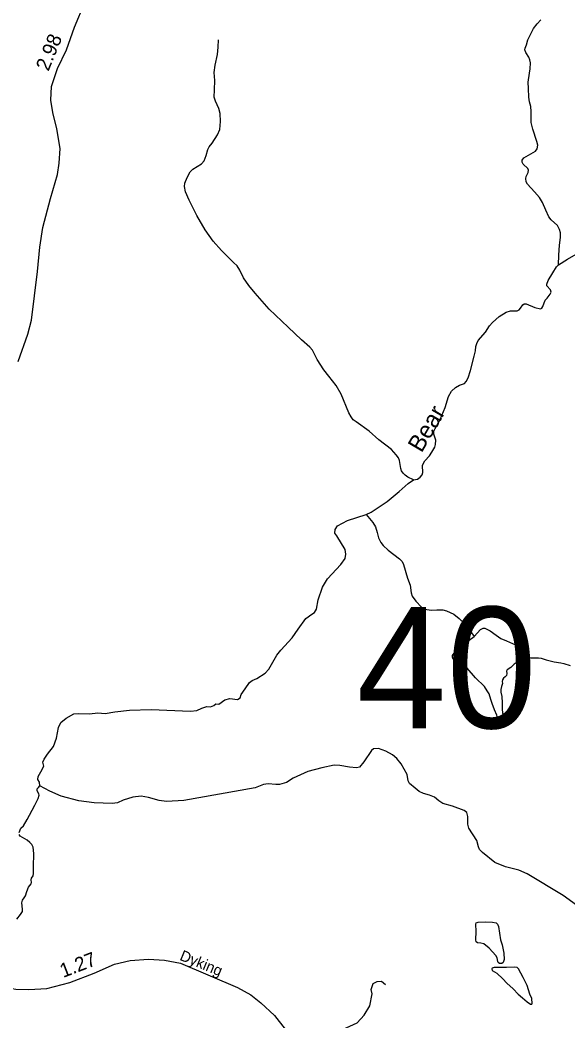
# Model space of a CAD drawing. Extents: x 2126262 to 2293712, y 749403 to 919119.
# Drawn here: x 2202016 to 2206838, y 867756 to 876562 of the extents above; entities that cross this region are included whole.
import ezdxf

# ---------------------------------------------------------------- set-up
doc = ezdxf.new("R2010")
doc.units = 0
for name, color, linetype in [('Exist Hydrographic Creek Single Shore', 7, 'Continuous'), ('Exist Hydrographic Creek Single Shore Label', 7, 'Continuous'), ('Exist Hydrographic Misc Water Feature', 7, 'Continuous'), ('Exist Hydrographic Pond Under 1500 Sq Ft', 7, 'Continuous'), ('Exist Road Non-System Type 51', 7, 'Continuous'), ('Exist Road Secondary Mileage Hundredths English Label', 7, 'Continuous'), ('Exist Road Secondary Structure Standard Bridge Number Label', 7, 'Continuous'), ('Exist Road Secondary Type 51 Attributed', 7, 'Continuous'), ('Exist Road Secondary Type 51 Label', 7, 'Continuous')]:
    doc.layers.add(name, color=color, linetype=linetype)

msp = doc.modelspace()

# ---------------------------------------------------------------- linework, layer by layer
at = {"layer": 'Exist Hydrographic Creek Single Shore'}
for points in [[(2206754.5, 874407.3), (2206832.2, 874457.6), (2206929.7, 874513.5)], [(2205478.9, 872517.9), (2205513.1, 872522.4), (2205538.3, 872538.8), (2205554.7, 872560.7), (2205560.2, 872581.5), (2205559.1, 872643.9), (2205565.7, 872662.6), (2205578.8, 872683.4), (2205619.3, 872728.3), (2205641.2, 872758.9), (2205666.4, 872803.8), (2205672.9, 872826.8), (2205674, 872866.7), (2205657.6, 872919.3), (2205656.5, 872944.5), (2205669.7, 872968.5), (2205713.4, 873047.4), (2205756.1, 873153.6), (2205786.8, 873248.4), (2205811.9, 873296.5), (2205847, 873328.3), (2205883.1, 873349.1), (2205925.8, 873365.5), (2205942.2, 873382), (2205958.6, 873414.8), (2205979.4, 873478.3), (2206012.9, 873604.7), (2206022.7, 873650.7), (2206027.1, 873690.1), (2206034.8, 873717.5), (2206047.9, 873742.7), (2206111.4, 873817.2), (2206146.4, 873873), (2206172.7, 873900.4), (2206232.9, 873953), (2206293.7, 873990.6), (2206333.1, 874003.7), (2206391.2, 874004.8), (2206407.6, 874011.4), (2206419.6, 874027.8), (2206439.3, 874057.4), (2206452.4, 874065), (2206470, 874066.1), (2206545.5, 874033.3), (2206594.7, 874022.3), (2206609, 874027.8), (2206617.7, 874040.9), (2206637.4, 874097.9), (2206654.9, 874115.4), (2206680.1, 874150.4), (2206688.9, 874169.1), (2206684.5, 874187.7), (2206651.7, 874224.9), (2206651.7, 874237), (2206663.7, 874269.8), (2206705.3, 874337.7), (2206737, 874389.7), (2206754.5, 874407.3)], [(2205061.8, 872212), (2205105.7, 872232.5), (2205245.7, 872325.6), (2205353, 872415.4), (2205431.8, 872485), (2205478.9, 872517.9)], [(2202190.3, 869825.3), (2202188.1, 869855.3), (2202172.4, 869879), (2202177.1, 869907.4), (2202199.2, 869946.8), (2202224.4, 869998.9), (2202218.1, 870032.1), (2202227.6, 870058.9), (2202259.1, 870103.1), (2202311.2, 870171), (2202336.4, 870245.2), (2202353.3, 870338.3), (2202375.9, 870381), (2202421.6, 870421.1), (2202489.5, 870457.4), (2202528.9, 870462.2), (2202626.8, 870457.4), (2202701.9, 870465.3), (2202765, 870462.2), (2202851.8, 870476.4), (2202979.6, 870489), (2203170.5, 870495.3), (2203516.6, 870482.7), (2203571.9, 870487.4), (2203614.5, 870506.4), (2203660.2, 870522.1), (2203691.8, 870520.6), (2203720.2, 870530), (2203739.1, 870545.8), (2203764.4, 870544.2), (2203818, 870582.1), (2203862.2, 870593.2), (2203930, 870585.3), (2203953.7, 870599.5), (2203961.6, 870627.9), (2203996.3, 870676.9), (2204034.2, 870733.7), (2204057.8, 870751.1), (2204099.6, 870768.4), (2204172.9, 870815.5), (2204205.7, 870851.7), (2204274.7, 870972.8), (2204309.7, 871017.7), (2204410.4, 871127.2), (2204462.9, 871202.8), (2204532.5, 871297.5), (2204583.9, 871335.8), (2204606.9, 871350.1), (2204624.4, 871378.5), (2204639.7, 871461.8), (2204676.9, 871573), (2204721.8, 871646.4), (2204837.8, 871772.4), (2204876.1, 871826), (2204883.8, 871863.3), (2204878.3, 871904.9), (2204802.8, 872023.6), (2204785.3, 872048.8), (2204790.4, 872078.9), (2204810.5, 872113.4), (2204898, 872158.3), (2205061.8, 872212)], [(2202008.9, 869415.3), (2202024.7, 869451.6), (2202046.8, 869473.7), (2202079.9, 869529), (2202098.8, 869566.8), (2202147.7, 869653.2), (2202176.1, 869713.2), (2202184, 869741.6), (2202180.9, 869754.2), (2202166.7, 869781.1), (2202168.3, 869798.4), (2202179.3, 869809.5), (2202190.3, 869825.3)], [(2201986.8, 868652.3), (2202021.5, 868691.8), (2202037.3, 868718.6), (2202038.9, 868739.1), (2202031, 868794.4), (2202038.9, 868818), (2202051.5, 868840.2), (2202065.7, 868855.9), (2202075.2, 868895.4), (2202089.4, 868931.7), (2202113, 868963.3), (2202117.8, 868972.8), (2202114.6, 868998), (2202117.8, 869010.7), (2202132, 869032.8), (2202133.5, 869053.3), (2202135.1, 869113.3), (2202136.7, 869230.6), (2202130.4, 869285.8), (2202119.3, 869307.9), (2202102, 869325.3), (2202078.3, 869345.8), (2202018.4, 869382.1), (2202008.9, 869396.3)]]:
    msp.add_lwpolyline(points, dxfattribs=at)
at = {"layer": 'Exist Hydrographic Misc Water Feature'}
for points in [[(2206754.5, 874407.3), (2206757.8, 874492.8), (2206764.4, 874582.6), (2206772, 874648.3), (2206772, 874690.2), (2206763.3, 874719.8), (2206744.7, 874753.8), (2206691.1, 874804.1), (2206670.3, 874831.5), (2206644, 874888.5), (2206612.2, 874957.4), (2206588.2, 875000.2), (2206544.4, 875050.5), (2206482, 875116.7), (2206470, 875138.6), (2206467.8, 875167.1), (2206470, 875186.8), (2206488.6, 875221.8), (2206490.8, 875240.4), (2206483.1, 875256.9), (2206443.7, 875293), (2206434.9, 875310.5), (2206436, 875328.1), (2206450.3, 875351), (2206551, 875406.9), (2206567.4, 875429.9), (2206573.9, 875461.7), (2206564.1, 875492.3), (2206529.1, 875601.1), (2206513.7, 875660.2), (2206512.6, 875687.6), (2206513.7, 875757.7), (2206510.5, 875801.5), (2206498.4, 875842), (2206491.9, 875883.6), (2206489.7, 875960.3), (2206488.6, 876016.5), (2206489.7, 876036.2), (2206506.1, 876131.5), (2206507.2, 876186.2), (2206502.8, 876212.5), (2206491.9, 876236.6), (2206467.8, 876277.1), (2206459, 876300.1), (2206461.2, 876314.4), (2206473.2, 876343.9), (2206485.3, 876387.2), (2206535.6, 876486.8), (2206566.3, 876529.6), (2206600.2, 876563.5)], [(2205478.9, 872517.9), (2205429.1, 872540.9), (2205403.9, 872557.3), (2205386.4, 872576), (2205373.3, 872595.7), (2205367.8, 872617.6), (2205355.7, 872686.6), (2205347, 872709.6), (2205327.3, 872736.9), (2205283.5, 872784), (2205173, 872867.3), (2205088.7, 872945), (2204973.1, 873026.5), (2204949, 873045.1), (2204929.3, 873070.3), (2204909.6, 873106.4), (2204840.7, 873270.7), (2204798, 873347.4), (2204732.3, 873427.8), (2204689.6, 873485.8), (2204630.5, 873576.7), (2204607.5, 873622.7), (2204591.1, 873657.7), (2204567.5, 873685.1), (2204492, 873748.2), (2204375.9, 873858.8), (2204207.4, 874017.6), (2204086.4, 874158.2), (2204028.4, 874225), (2203983.6, 874292.9), (2203949.6, 874360.8), (2203925.5, 874400.3), (2203896, 874429.8), (2203789.8, 874534.2), (2203714.3, 874617.4), (2203644.3, 874716), (2203570.9, 874841.9), (2203543.6, 874900), (2203505.8, 874975.9), (2203470.8, 875049.3), (2203463.1, 875096.4), (2203467.5, 875127), (2203487.2, 875176.3), (2203512.4, 875225.6), (2203536.4, 875250.8), (2203612, 875295.7), (2203636, 875324.1), (2203654.7, 875369), (2203667.8, 875422.1), (2203680.9, 875447.2), (2203706.1, 875477.9), (2203754.3, 875552.4), (2203772.9, 875599.5), (2203780.5, 875669.6), (2203777.2, 875738.6), (2203764.1, 875784.6), (2203735.6, 875847.2), (2203725.8, 875882.2), (2203728, 875949.1), (2203729.1, 876031.2), (2203725.8, 876099.1), (2203734.6, 876163.7), (2203753.2, 876260.1), (2203760.8, 876323.6), (2203763, 876387.1)], [(2205061.8, 872212), (2205119.8, 872141.9), (2205142.8, 872102.4), (2205158.1, 872052.1), (2205170.1, 872005), (2205192, 871965.6), (2205211.7, 871938.2), (2205256.6, 871897.7), (2205355.7, 871820.7), (2205377.6, 871797.7), (2205391.9, 871771.4), (2205426.9, 871650.9), (2205447.7, 871589.6), (2205458.6, 871522.1), (2205467.4, 871492.6), (2205499.1, 871448.8), (2205548.4, 871396.2), (2205576.8, 871379.8), (2205632.7, 871369.9), (2205684.1, 871373.2), (2205737.7, 871372.1), (2205769.5, 871363.4), (2205831.9, 871334.9), (2205881.1, 871295.5), (2205930.4, 871250.6), (2205962.9, 871206.7), (2206011, 871137.8)], [(2206444.2, 870957.7), (2206484, 870952.5), (2206508, 870951.4), (2206538.7, 870951.4), (2206578.1, 870949.2), (2206602.2, 870947), (2206647.1, 870931.7), (2206716, 870915.2), (2206774, 870906.5), (2206802.5, 870902.1), (2206858.3, 870882.4)], [(2207232.1, 868544.2), (2206795.4, 868858.4), (2206477.8, 869049.5), (2206406.7, 869083.4), (2206287.4, 869111.9), (2206194.4, 869149.7), (2206084.2, 869237.4), (2206059.7, 869263.6), (2206051, 869288.8), (2206034.6, 869342.4), (2205966.3, 869453), (2205957.2, 869486.4), (2205957.2, 869555.4), (2205947.3, 869590.5), (2205924.3, 869606.9), (2205820.8, 869646.3), (2205737.6, 869668.2), (2205701.5, 869691.2), (2205664.3, 869724.1), (2205619.4, 869741.6), (2205565.8, 869756.9), (2205528.6, 869775.6), (2205493.5, 869804.8), (2205443.2, 869845.3), (2205430.1, 869869.4), (2205421.3, 869923.6), (2205369.9, 870019.4), (2205331, 870065.4), (2205294.9, 870097.2), (2205235.8, 870130.1), (2205171.2, 870153), (2205127.4, 870149.8), (2205109.9, 870135.5), (2205042.1, 870037), (2205003.7, 869987.7), (2204977.5, 869982.2), (2204915.4, 869987.7), (2204829, 870004.1), (2204780.8, 870006.3), (2204672.4, 869983.3), (2204549.9, 869949.4), (2204418.9, 869891.3), (2204359.8, 869853), (2204298.5, 869837.6), (2204265.7, 869837.6), (2204201.1, 869842), (2204159.5, 869835.5), (2204086.2, 869806.3), (2203457.3, 869695.8), (2203305.8, 869687.9), (2203241.2, 869695.8), (2203148.1, 869722.7), (2203083.4, 869732.1), (2203009.2, 869725.8), (2202924, 869697.4), (2202875.1, 869675.3), (2202827, 869669), (2202669.2, 869675.3), (2202535.1, 869692.7), (2202378.9, 869733.7), (2202279.5, 869776.3), (2202190.3, 869825.3)]]:
    msp.add_lwpolyline(points, dxfattribs=at)
at = {"layer": 'Exist Hydrographic Pond Under 1500 Sq Ft'}
for points in [[(2206444.2, 870957.7), (2206430, 870934.7), (2206416.9, 870924.9), (2206390.6, 870912.8), (2206364.3, 870894.2), (2206334.8, 870865.7), (2206304.1, 870844.9), (2206297.6, 870834), (2206299.8, 870812.1), (2206296.5, 870794.5), (2206284.4, 870783.6), (2206270.2, 870773), (2206262.5, 870757.6), (2206259.3, 870743.4), (2206260.4, 870723.7), (2206253.8, 870699.6), (2206247.2, 870672.2), (2206248.3, 870649.2), (2206257.1, 870610.9), (2206259.3, 870554.5), (2206259.3, 870496.4), (2206266.9, 870423.1), (2206277.9, 870397.9), (2206271.3, 870384.7), (2206251.6, 870372.7), (2206239.6, 870373.8), (2206226.4, 870386.9), (2206211.1, 870447.2), (2206192.5, 870493.2), (2206169.5, 870550.1), (2206158.6, 870583), (2206143.2, 870633.3), (2206127.9, 870660.7), (2206103.8, 870698), (2206025, 870774), (2205950.6, 870858.3), (2205899.2, 870898.8), (2205865.2, 870913), (2205842.6, 870925.1), (2205827.3, 870938.2), (2205820.7, 870957.9), (2205822.9, 870972.2), (2205837.1, 870993), (2205897.3, 871047.7), (2205967.4, 871104.7), (2206011, 871137.8)], [(2206011, 871137.8), (2206068.8, 871198.6), (2206091.8, 871211.8), (2206107.1, 871211.8), (2206153.1, 871188.8), (2206206.7, 871149.4), (2206246.1, 871120.9), (2206296.5, 871099), (2206376.4, 871065), (2206401.6, 871045.3), (2206436.6, 871007), (2206448.6, 870988.4), (2206449.7, 870970.9), (2206444.2, 870957.7)]]:
    msp.add_lwpolyline(points, dxfattribs=at)
for points in [[(2206113.6, 868627.4), (2206172.6, 868626.3), (2206205.1, 868620.5), (2206219, 868607.7), (2206225.9, 868585.7), (2206243.3, 868471), (2206257.2, 868425.8), (2206273.4, 868352.8), (2206275.7, 868297.2), (2206266.4, 868269.4), (2206254.9, 868261.3), (2206236.3, 868262.4), (2206224.8, 868269.4), (2206221.3, 868278.7), (2206215.5, 868312.3), (2206203.9, 868332), (2206143.7, 868396.8), (2206097.4, 868435.1), (2206069.6, 868440.9), (2206040.6, 868443.2), (2206030.2, 868452.5), (2206027.9, 868468.7), (2206030.2, 868541.7), (2206027.9, 868607.7), (2206030.2, 868619.3), (2206047.6, 868625.1)], [(2206296.2, 868227.1), (2206188.5, 868225.9), (2206170, 868221.3), (2206166.5, 868213.2), (2206171.1, 868199.3), (2206212.8, 868175), (2206264.9, 868126.3), (2206299.7, 868089.2), (2206356.4, 868037.1), (2206399.3, 867991.9), (2206437.5, 867958.3), (2206479.2, 867924.7), (2206508.1, 867905), (2206518.5, 867903.8), (2206523.2, 867909.6), (2206519.7, 867953.6), (2206502.3, 867991.9), (2206478, 868068.4), (2206443.3, 868139), (2206402.7, 868215.5), (2206391.2, 868224.8), (2206368, 868229.4)]]:
    msp.add_lwpolyline(points, close=True, dxfattribs=at)
at = {"layer": 'Exist Road Non-System Type 51'}
msp.add_lwpolyline([(2204391.4, 867599.1), (2204551, 867598.5), (2204634.7, 867601.3), (2204721.1, 867618.1), (2204855, 867679.5), (2204983.3, 867738.1), (2205044.7, 867807.9), (2205094.9, 867888.9), (2205114.4, 867994.9), (2205106, 868031.2), (2205122.8, 868084.3), (2205159, 868103.8), (2205198.1, 868106.6), (2205231.5, 868075.9)], dxfattribs=at)
at = {"layer": 'Exist Road Secondary Type 51 Attributed'}
for points in [[(2201998.7, 873558.1), (2202083.7, 873797.7), (2202117.2, 873921.9), (2202170.2, 874350.9), (2202191.3, 874564.6), (2202217.8, 874736.3), (2202284.6, 874992.4), (2202347.1, 875202.7), (2202361.1, 875301.8), (2202369.4, 875433), (2202338.8, 875605.3), (2202304, 875747.6), (2202288.6, 875857.9), (2202294.2, 875975.8), (2202347.2, 876134.9), (2202423.9, 876299.6), (2202496.2, 876497.8), (2202586.9, 876716.9)], [(2201230.3, 868193.8), (2201814, 868065.9), (2201978.6, 868036.6), (2202093.6, 868031.7), (2202252.6, 868041.5), (2202454.3, 868093), (2202669.1, 868176.7), (2202847.2, 868254.6), (2202985.2, 868286.7), (2203145.6, 868299.3), (2203288.7, 868289.6), (2203426.8, 868264.5), (2203929.7, 868049.9), (2204048.2, 867987), (2204136.1, 867914.5), (2204255.6, 867805), (2204348.2, 867684.2)]]:
    msp.add_lwpolyline(points, dxfattribs=at)

# ---------------------------------------------------------------- texts
at = {"layer": 'Exist Hydrographic Creek Single Shore Label'}
msp.add_text('Bear', height=150, rotation=59.54588, dxfattribs=at).set_placement((2205549.1, 872748))
at = {"layer": 'Exist Road Secondary Mileage Hundredths English Label'}
for s, rotation, p in [('2.98', 67.65002, (2202265.8, 876105.6)), ('1.27', 21.03428, (2202395.3, 868133.7))]:
    msp.add_text(s, height=125, rotation=rotation, dxfattribs=at).set_placement(p)
at = {"layer": 'Exist Road Secondary Structure Standard Bridge Number Label'}
msp.add_text('40', height=1066.27, dxfattribs=at).set_placement((2204976.5, 870331.8))
at = {"layer": 'Exist Road Secondary Type 51 Label'}
msp.add_text('Dyking', height=95, rotation=337.56584, dxfattribs=at).set_placement((2203414.3, 868295.1))

doc.saveas('drawing.dxf')
